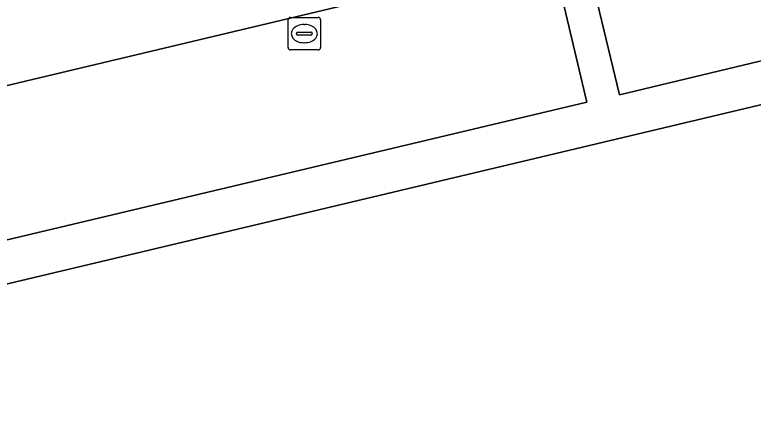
# Model space of a CAD drawing. Extents: x 160675 to 161153, y 383241 to 383714.
# Drawn here: x 160939.95 to 160962.62, y 383491.7 to 383503.84 of the extents above; entities that cross this region are included whole.
import ezdxf

# ---------------------------------------------------------------- set-up
doc = ezdxf.new("R2010")
doc.units = 0
for name, color, linetype in [('IMGEO_Kolk', 7, 'Continuous'), ('IMGEO_Pand', 7, 'Continuous'), ('IMGEO_Parkeervlak_open', 7, 'Continuous'), ('IMGEO_Rijbaan_lokaal_open', 7, 'Continuous'), ('IMGEO_Voetpad_open', 7, 'Continuous')]:
    doc.layers.add(name, color=color, linetype=linetype)

msp = doc.modelspace()

# ---------------------------------------------------------------- linework, layer by layer
at = {"layer": 'IMGEO_Kolk'}
for p, q in [((160948.335, 383502.834), (160948.335, 383503.686)), ((160948.41, 383503.76), (160949.262, 383503.76)), ((160949.336, 383503.686), (160949.336, 383502.834)), ((160948.823, 383503.54), (160948.848, 383503.54)), ((160948.594, 383503.254), (160948.594, 383503.266)), ((160949.032, 383503.217), (160948.634, 383503.217)), ((160948.637, 383503.303), (160949.035, 383503.303)), ((160949.078, 383503.266), (160949.078, 383503.254)), ((160948.846, 383502.98), (160948.821, 383502.98)), ((160949.262, 383502.76), (160948.41, 383502.76))]:
    msp.add_line(p, q, dxfattribs=at)
for points in [[(160948.335, 383502.834), (160948.335, 383503.686)], [(160948.41, 383503.76), (160949.262, 383503.76)], [(160949.336, 383503.686), (160949.336, 383502.834)], [(160949.262, 383502.76), (160948.41, 383502.76)]]:
    msp.add_lwpolyline(points, dxfattribs=at)
for centre, radius, start, end in [((160948.412, 383503.684), 0.0765, 91.552, 178.448), ((160948.412, 383503.684), 0.0765, 91.552, 178.448), ((160949.26, 383503.684), 0.0765, 1.552, 88.448), ((160949.26, 383503.684), 0.0765, 1.552, 88.448), ((160948.634, 383503.263), 0.0403, 85.8775, 175.7526), ((160948.631, 383503.253), 0.0366, 178.938, 274.7102), ((160949.035, 383503.26), 0.043, 264.8664, 352.4533), ((160949.039, 383503.265), 0.0386, 1.7309, 96.639), ((160948.412, 383502.836), 0.0765, 181.552, 268.448), ((160948.412, 383502.836), 0.0765, 181.552, 268.448), ((160949.26, 383502.836), 0.0765, 271.552, 358.448), ((160949.26, 383502.836), 0.0765, 271.552, 358.448)]:
    msp.add_arc(centre, radius, start, end, dxfattribs=at)
for centre, major_axis, ratio, start_param, end_param in [((160948.822, 383503.26), (-0.387, 0.002), 0.722429, 4.712389, 7.853982), ((160948.847, 383503.26), (-0.39, 0.002), 0.717154, 1.570796, 4.712389)]:
    msp.add_ellipse(centre, major_axis=major_axis, ratio=ratio, start_param=start_param, end_param=end_param, dxfattribs=at)
at = {"layer": 'IMGEO_Pand'}
msp.add_lwpolyline([(160979.419, 383505.022), (160930.969, 383493.5), (160924.945, 383492.067), (160924.82, 383492.508), (160921.273, 383491.697), (160918.775, 383502.03), (160918.011, 383505.128)], dxfattribs=at)
at = {"layer": 'IMGEO_Parkeervlak_open'}
for points in [[(160976.879, 383510.895), (160969.119, 383508.698), (160957.429, 383505.895), (160958.511, 383501.384), (160978.009, 383506.073)], [(160956.448, 383505.659), (160929.639, 383499.27), (160930.66, 383494.777), (160957.513, 383501.154)]]:
    msp.add_lwpolyline(points, close=True, dxfattribs=at)
at = {"layer": 'IMGEO_Rijbaan_lokaal_open'}
msp.add_lwpolyline([(160956.448, 383505.659), (160957.429, 383505.895), (160969.119, 383508.698), (160976.879, 383510.895), (160977.973, 383511.21), (160989.727, 383513.97), (160988.32, 383519.965), (160986.844, 383519.609), (160986.87, 383519.502), (160986.336, 383519.37), (160976.602, 383517.059), (160968.32, 383514.48), (160966.369, 383513.847), (160965.4, 383513.568), (160955.568, 383511.188), (160928.345, 383504.776), (160928.362, 383504.703), (160929.639, 383499.27)], close=True, dxfattribs=at)
at = {"layer": 'IMGEO_Voetpad_open'}
msp.add_lwpolyline([(160979.419, 383505.022), (160977.973, 383511.21), (160976.879, 383510.895), (160978.009, 383506.073), (160958.511, 383501.384), (160957.429, 383505.895), (160956.448, 383505.659), (160957.513, 383501.154), (160930.66, 383494.777), (160930.969, 383493.5)], close=True, dxfattribs=at)

doc.saveas('drawing.dxf')
